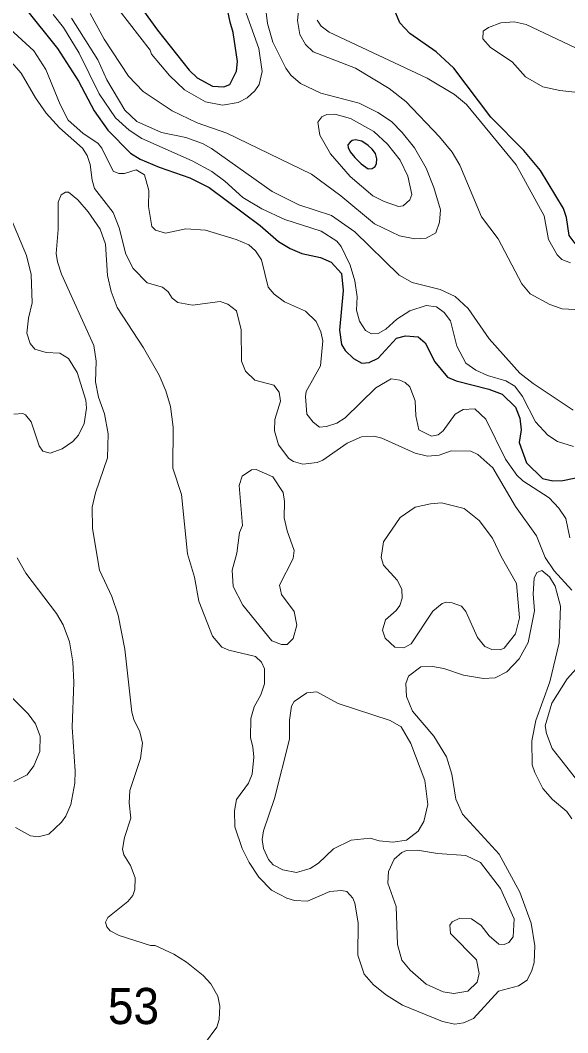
# Model space of a CAD drawing. Extents: x 673.6 to 698.9, y 7012 to 7040.1.
# Drawn here: x 679.033 to 680.243, y 7026.21 to 7028.448 of the extents above; entities that cross this region are included whole.
import ezdxf

# ---------------------------------------------------------------- set-up
doc = ezdxf.new("R2010")
doc.units = 0
doc.header["$LTSCALE"] = 0.032
doc.layers.add('1', color=7, linetype='Continuous', lineweight=25)
doc.layers.add('2', color=7, linetype='Continuous', lineweight=13)
doc.layers.add('21', color=7, linetype='Continuous')

msp = doc.modelspace()

# ---------------------------------------------------------------- linework, layer by layer
at = {"layer": '1'}
for points in [[(679.2803, 7028.5049), (679.3363, 7028.4262), (679.4063, 7028.3379), (679.4241, 7028.3209), (679.4579, 7028.3028), (679.4829, 7028.3012), (679.4961, 7028.3065), (679.511, 7028.3361), (679.5129, 7028.3574), (679.504, 7028.4215), (679.4967, 7028.444), (679.4831, 7028.5115)], [(680.2402, 7028.0123), (680.2335, 7028.0327), (680.1832, 7028.1165), (680.1462, 7028.1609), (680.0733, 7028.2345), (679.9913, 7028.3429), (679.952, 7028.3789), (679.894, 7028.4189), (679.8723, 7028.4427), (679.8483, 7028.5005)], [(679.0443, 7028.4754), (679.1158, 7028.3861), (679.1618, 7028.3138), (679.1963, 7028.2481), (679.2264, 7028.2054), (679.2768, 7028.1544), (679.2984, 7028.1413), (679.3404, 7028.1234), (679.4081, 7028.1004), (679.4508, 7028.079), (679.5635, 7027.9949), (679.6042, 7027.9596), (679.6295, 7027.9439), (679.6551, 7027.9327), (679.6967, 7027.924), (679.7203, 7027.9137), (679.7428, 7027.8889), (679.7471, 7027.8512), (679.739, 7027.7632), (679.7434, 7027.7318), (679.7511, 7027.7188), (679.7699, 7027.7011), (679.7877, 7027.6906), (679.8042, 7027.6916), (679.8242, 7027.7019), (679.8647, 7027.7455), (679.8848, 7027.7512), (679.9122, 7027.7487), (679.9279, 7027.7357), (679.9495, 7027.6935), (679.9773, 7027.6594), (679.9966, 7027.6513), (680.0688, 7027.6329), (680.0985, 7027.622), (680.1278, 7027.5934), (680.1374, 7027.5689), (680.14, 7027.5433), (680.1359, 7027.5151), (680.1516, 7027.47), (680.1875, 7027.4359), (680.2099, 7027.4302)], [(680.3327, 7027.9871), (680.3252, 7027.9863), (680.2791, 7027.953), (680.2593, 7027.955), (680.2462, 7027.9729), (680.2402, 7028.0123)], [(680.2099, 7027.4302), (680.2324, 7027.4308), (680.2997, 7027.4455), (680.3324, 7027.4396), (680.3419, 7027.4291), (680.3437, 7027.3841)]]:
    msp.add_lwpolyline(points, dxfattribs=at)
msp.add_lwpolyline([(679.7877, 7028.1812), (679.7741, 7028.1842), (679.7665, 7028.1823), (679.7621, 7028.1793), (679.7572, 7028.1731), (679.7579, 7028.1671), (679.7623, 7028.1578), (679.7722, 7028.1448), (679.7868, 7028.1312), (679.8021, 7028.1203), (679.8107, 7028.1208), (679.8172, 7028.1254), (679.8202, 7028.1319), (679.8209, 7028.1423), (679.8185, 7028.1539), (679.8109, 7028.1634), (679.8021, 7028.1719)], close=True, dxfattribs=at)
at = {"layer": '2'}
for points in [[(679.5111, 7028.5245), (679.5605, 7028.3857), (679.5679, 7028.3349), (679.561, 7028.3064), (679.5517, 7028.2925), (679.5345, 7028.2767), (679.5151, 7028.2667), (679.48, 7028.2609), (679.4425, 7028.2682), (679.396, 7028.2949), (679.3631, 7028.326), (679.3232, 7028.3733), (679.3199, 7028.3821), (679.2062, 7028.5307)], [(679.6543, 7028.5254), (679.646, 7028.4477), (679.6511, 7028.4167), (679.6632, 7028.3947), (679.6805, 7028.3788), (679.7739, 7028.3424), (679.8488, 7028.2974), (679.8854, 7028.2688), (679.9599, 7028.191), (679.9876, 7028.1567), (680.0043, 7028.1285), (680.0523, 7028.0137), (680.0891, 7027.9655), (680.1415, 7027.8655), (680.1604, 7027.8434), (680.2038, 7027.82), (680.2308, 7027.8106), (680.327, 7027.8057)], [(679.1879, 7028.4637), (679.2184, 7028.4065), (679.2726, 7028.325), (679.305, 7028.2913), (679.3692, 7028.2481), (679.4238, 7028.2216), (679.4899, 7028.1992), (679.677, 7028.1082), (679.7413, 7028.0601), (679.8159, 7027.9981), (679.8711, 7027.9723), (679.905, 7027.9651), (679.9302, 7027.9666), (679.9517, 7027.9783), (679.9598, 7028.002), (679.9616, 7028.0297), (679.9475, 7028.0787), (679.9302, 7028.1215), (679.9045, 7028.1665), (679.8775, 7028.2003), (679.8534, 7028.2244), (679.8232, 7028.2444), (679.7818, 7028.2652), (679.6974, 7028.2875), (679.6523, 7028.3085), (679.6314, 7028.3272), (679.6203, 7028.3425), (679.5911, 7028.4002), (679.5795, 7028.4413), (679.5746, 7028.4836)], [(679.1061, 7028.4613), (679.1285, 7028.4326), (679.163, 7028.3756), (679.2074, 7028.286), (679.2438, 7028.2325), (679.274, 7028.2054), (679.3019, 7028.1872), (679.4133, 7028.138), (679.4564, 7028.1141), (679.4856, 7028.0928), (679.5254, 7028.057), (679.5668, 7028.0317), (679.6182, 7028.0083), (679.6983, 7027.9824), (679.7331, 7027.96), (679.7427, 7027.9482), (679.7622, 7027.9069), (679.7726, 7027.8727), (679.7775, 7027.8368), (679.7759, 7027.8076), (679.7829, 7027.7832), (679.7959, 7027.7628), (679.8095, 7027.7555), (679.8242, 7027.7562), (679.8413, 7027.766), (679.8652, 7027.7881), (679.8942, 7027.8064), (679.9304, 7027.8179), (679.9534, 7027.8153), (679.9698, 7027.8023), (679.9843, 7027.7843), (679.9981, 7027.7278), (680.0176, 7027.6906), (680.0403, 7027.6747), (680.0658, 7027.6632), (680.1065, 7027.6518), (680.1259, 7027.6396), (680.1434, 7027.6171), (680.1722, 7027.5608), (680.1989, 7027.5315), (680.2207, 7027.5175), (680.2555, 7027.5065)], [(680.2553, 7027.5865), (680.1666, 7027.6454), (680.1372, 7027.6686), (680.0698, 7027.7442), (680.023, 7027.8115), (679.9942, 7027.838), (679.9611, 7027.8531), (679.8991, 7027.8688), (679.8706, 7027.8848), (679.7722, 7027.9809), (679.7208, 7028.0167), (679.6489, 7028.0402), (679.5896, 7028.0697), (679.4557, 7028.1653), (679.4357, 7028.1762), (679.3989, 7028.1895), (679.3456, 7028.2), (679.2908, 7028.2243), (679.2644, 7028.2496), (679.2247, 7028.3164), (679.2047, 7028.3611), (679.1462, 7028.4528)], [(679.6981, 7028.4356), (679.6896, 7028.4488)], [(680.2864, 7028.3746), (680.1514, 7028.4391), (680.125, 7028.4449), (680.0951, 7028.4425), (680.0681, 7028.4323), (680.0564, 7028.4246), (680.0553, 7028.4076), (680.0727, 7028.3879), (680.1205, 7028.3564), (680.1496, 7028.3236), (680.1877, 7028.3014), (680.2255, 7028.2929), (680.2719, 7028.288)], [(679.5662, 7027.9192), (679.5529, 7027.939), (679.5383, 7027.9517), (679.5104, 7027.9639), (679.4426, 7027.9847), (679.3989, 7027.9871), (679.354, 7027.9782), (679.3319, 7027.9842), (679.3241, 7027.9928), (679.3166, 7028.0366), (679.3173, 7028.0723), (679.3075, 7028.1069), (679.2891, 7028.1178), (679.2632, 7028.1097), (679.251, 7028.1098), (679.2386, 7028.1152), (679.2136, 7028.1658), (679.2053, 7028.1757), (679.1717, 7028.1992), (679.1394, 7028.2278), (679.1211, 7028.2622), (679.0897, 7028.3397), (679.0632, 7028.3811), (679.0098, 7028.4296)], [(680.1288, 7028.1287), (680.0196, 7028.2619), (679.9926, 7028.2845), (679.9325, 7028.3201), (679.7162, 7028.4218), (679.6981, 7028.4356)], [(678.9744, 7028.3992), (679.035, 7028.3312), (679.0666, 7028.2767), (679.0903, 7028.243), (679.1199, 7028.2109), (679.171, 7028.1655), (679.181, 7028.1496), (679.1879, 7028.1293), (679.1921, 7028.0949), (679.1974, 7028.0769), (679.2388, 7028.0232), (679.2517, 7027.9893)], [(680.2489, 7027.9125), (680.2302, 7027.9194), (680.2198, 7027.9303), (680.2008, 7027.9639), (680.1908, 7028.0159), (680.1288, 7028.1287)], [(680.1373, 7026.5213), (680.1623, 7026.4524), (680.1703, 7026.4027), (680.1686, 7026.366), (680.1641, 7026.3483), (680.1534, 7026.3268), (680.1344, 7026.3143), (680.0897, 7026.3022), (680.0348, 7026.2418), (680.013, 7026.2325), (679.9939, 7026.2295), (679.9665, 7026.2353), (679.8782, 7026.2712), (679.8424, 7026.2932), (679.8139, 7026.3163), (679.793, 7026.3398), (679.7792, 7026.382), (679.7799, 7026.4537), (679.7728, 7026.4967), (679.7679, 7026.5077), (679.7552, 7026.5226), (679.7433, 7026.5251), (679.7174, 7026.5229), (679.6676, 7026.5015), (679.6389, 7026.503), (679.6221, 7026.5077), (679.5885, 7026.5256), (679.5603, 7026.5545), (679.5388, 7026.5871), (679.5235, 7026.6178), (679.5073, 7026.6659), (679.5063, 7026.7011), (679.5112, 7026.7263), (679.5377, 7026.7623), (679.5458, 7026.7818), (679.5491, 7026.8199), (679.5474, 7026.8425), (679.5417, 7026.8625), (679.5426, 7026.9053), (679.5499, 7026.9311), (679.5646, 7026.9576), (679.5728, 7026.9819), (679.5729, 7027.0147), (679.5663, 7027.0298), (679.553, 7027.0421), (679.4939, 7027.0559), (679.4786, 7027.0629), (679.4583, 7027.0868), (679.4275, 7027.1643), (679.4184, 7027.2172), (679.4026, 7027.2688), (679.3898, 7027.4002), (679.3704, 7027.4587), (679.3709, 7027.5491), (679.365, 7027.5944), (679.3552, 7027.6294), (679.3403, 7027.6642), (679.3052, 7027.7247), (679.2476, 7027.8136), (679.2343, 7027.8486), (679.2262, 7027.8842), (679.2219, 7027.9535), (679.2096, 7027.9864), (679.1835, 7028.0252), (679.1601, 7028.0515), (679.1397, 7028.0683), (679.1332, 7028.0685), (679.1235, 7028.0628), (679.1167, 7028.0461), (679.1168, 7027.9857), (679.1128, 7027.9332), (679.1152, 7027.9144), (679.1244, 7027.8874), (679.1958, 7027.7297), (679.2006, 7027.6952), (679.1991, 7027.6491), (679.2063, 7027.6156), (679.2195, 7027.5785), (679.2277, 7027.5345), (679.226, 7027.4811), (679.1993, 7027.4036), (679.192, 7027.3722), (679.1925, 7027.3254), (679.208, 7027.2331), (679.2359, 7027.1745), (679.2495, 7027.1335), (679.264, 7027.0587), (679.2796, 7026.9194), (679.2838, 7026.903), (679.2975, 7026.8756), (679.3033, 7026.8507), (679.2986, 7026.8169), (679.2756, 7026.7462), (679.2737, 7026.7184), (679.2778, 7026.6845)], [(679.0187, 7027.5779), (679.0387, 7027.5789), (679.0449, 7027.576), (679.0575, 7027.5607), (679.0746, 7027.5075), (679.0828, 7027.4958), (679.0989, 7027.4918), (679.1261, 7027.5012), (679.1493, 7027.5176), (679.1622, 7027.5314), (679.1743, 7027.5575), (679.1793, 7027.5912), (679.1784, 7027.6084), (679.1586, 7027.6695), (679.1396, 7027.7007), (679.1209, 7027.7127), (679.0902, 7027.7144), (679.0656, 7027.7215), (679.0553, 7027.7341), (679.0479, 7027.7565), (679.0513, 7027.7898), (679.0592, 7027.8237), (679.0575, 7027.8864), (679.0466, 7027.9288), (679.0136, 7028.0071)], [(679.2517, 7027.9893), (679.2668, 7027.9317), (679.2825, 7027.9), (679.3139, 7027.8683), (679.3475, 7027.8586), (679.36, 7027.8484)], [(679.6869, 7027.7829), (679.6633, 7027.8056), (679.6169, 7027.8263), (679.594, 7027.8428), (679.5812, 7027.8586), (679.5662, 7027.9192)], [(679.36, 7027.8484), (679.3689, 7027.834), (679.3817, 7027.8244), (679.4137, 7027.8187), (679.4751, 7027.8269), (679.4921, 7027.8209), (679.511, 7027.8064), (679.5212, 7027.7642), (679.522, 7027.6952), (679.5309, 7027.6727), (679.5514, 7027.6527), (679.5934, 7027.642), (679.6057, 7027.6263), (679.6082, 7027.6068), (679.596, 7027.5659), (679.5951, 7027.5407), (679.6038, 7027.5102), (679.6264, 7027.48), (679.6373, 7027.473), (679.6575, 7027.4671), (679.689, 7027.4711), (679.7018, 7027.4762), (679.7557, 7027.5139), (679.7875, 7027.5274), (679.8144, 7027.5295), (679.832, 7027.5244), (679.9058, 7027.4914), (679.9333, 7027.4852), (679.9589, 7027.4873), (679.9853, 7027.4967), (680.0289, 7027.4962), (680.0444, 7027.4888), (680.0772, 7027.4591), (680.1275, 7027.3736), (680.174, 7027.3091), (680.1934, 7027.2611), (680.2129, 7027.2314), (680.2519, 7027.1891)], [(680.2475, 7027.3047), (680.2391, 7027.3473), (680.2235, 7027.3703), (680.2023, 7027.3931), (680.1439, 7027.4304), (680.1303, 7027.443), (680.1056, 7027.4782), (680.0622, 7027.5667), (680.0376, 7027.5894), (680.0118, 7027.588), (679.9946, 7027.5777), (679.9678, 7027.5408), (679.9566, 7027.532), (679.9418, 7027.529), (679.9138, 7027.5434), (679.9073, 7027.5738), (679.9057, 7027.6071), (679.8941, 7027.6379), (679.8838, 7027.6476), (679.8722, 7027.6531), (679.8527, 7027.656), (679.8189, 7027.6357), (679.7514, 7027.5698), (679.7325, 7027.558), (679.7102, 7027.5504), (679.6948, 7027.5493), (679.6804, 7027.5601), (679.6664, 7027.5778), (679.6632, 7027.6171), (679.6651, 7027.6282), (679.6969, 7027.6849), (679.7018, 7027.7402), (679.6977, 7027.7599), (679.6869, 7027.7829)], [(679.0227, 7026.6639), (679.0557, 7026.6454), (679.0731, 7026.6437), (679.0966, 7026.6493), (679.1245, 7026.6758), (679.1338, 7026.6891), (679.1452, 7026.7153), (679.1538, 7026.7619), (679.1546, 7026.7889), (679.1481, 7026.8858), (679.1513, 7026.9845), (679.1496, 7027.0302), (679.1422, 7027.0745), (679.1283, 7027.112), (679.1131, 7027.1373), (679.0455, 7027.2264), (679.0262, 7027.2602)], [(680.2524, 7026.6834), (680.241, 7026.6995), (680.2092, 7026.7263), (680.1882, 7026.7507), (680.17, 7026.7857), (680.1646, 7026.8027), (680.1638, 7026.8559), (680.1728, 7026.9003), (680.2032, 7026.9859), (680.2244, 7027.0723), (680.227, 7027.1537), (680.2152, 7027.1976), (680.203, 7027.2183), (680.1858, 7027.2321), (680.1745, 7027.2279), (680.1687, 7027.215), (680.167, 7027.1803), (680.1694, 7027.1429), (680.1554, 7027.0728), (680.136, 7027.0367), (680.1083, 7027.0081), (680.0827, 7026.9949), (680.057, 7026.9938), (680.0128, 7027.001), (679.9695, 7027.0159), (679.9442, 7027.02), (679.9186, 7027.0191), (679.8913, 7026.9989), (679.8851, 7026.9827), (679.8865, 7026.9534), (679.9, 7026.9212), (679.9475, 7026.8662), (679.9755, 7026.82)], [(680.2755, 7027.0307), (680.2415, 7026.9929), (680.208, 7026.9391), (680.1934, 7026.8888), (680.1959, 7026.8718), (680.2085, 7026.8386), (680.2656, 7026.7669)], [(679.007, 7026.9589), (679.051, 7026.9156), (679.0671, 7026.8933), (679.0775, 7026.8663), (679.0764, 7026.8324), (679.063, 7026.8004), (679.0481, 7026.7804), (679.0191, 7026.7661)], [(679.9755, 7026.82), (679.987, 7026.7817), (679.9958, 7026.727), (680.0106, 7026.6936), (680.0912, 7026.6053), (680.1373, 7026.5213)], [(679.2778, 7026.6845), (679.2638, 7026.6417), (679.2591, 7026.6164), (679.262, 7026.6038), (679.277, 7026.5804), (679.2873, 7026.5527)], [(679.2873, 7026.5527), (679.2861, 7026.5269), (679.282, 7026.5142), (679.2712, 7026.5005), (679.2266, 7026.465), (679.2218, 7026.455), (679.2245, 7026.4445), (679.2319, 7026.4358), (679.2516, 7026.4258), (679.321, 7026.4037), (679.3312, 7026.4033), (679.3729, 7026.3841), (679.4009, 7026.3662), (679.4376, 7026.3369), (679.4543, 7026.3185), (679.4696, 7026.2912), (679.4743, 7026.2693), (679.4727, 7026.24), (679.4677, 7026.223), (679.4403, 7026.1857)]]:
    msp.add_lwpolyline(points, dxfattribs=at)
for points in [[(679.8939, 7028.0517), (679.8983, 7028.0636), (679.8894, 7028.1041), (679.8728, 7028.1392), (679.8449, 7028.1746), (679.8144, 7028.2023), (679.763, 7028.2311), (679.7282, 7028.2411), (679.7108, 7028.2403), (679.6996, 7028.2347), (679.6905, 7028.2234), (679.695, 7028.1941), (679.719, 7028.1534), (679.7626, 7028.1031), (679.8122, 7028.06), (679.8371, 7028.0477), (679.869, 7028.0369), (679.8792, 7028.0382)], [(679.6228, 7027.3198), (679.6165, 7027.3484), (679.6172, 7027.3848), (679.6139, 7027.4043), (679.591, 7027.439), (679.5544, 7027.4554), (679.5441, 7027.4547), (679.5235, 7027.4407), (679.5169, 7027.4199), (679.5244, 7027.3318), (679.5176, 7027.3164), (679.5119, 7027.2707), (679.5015, 7027.2327), (679.5037, 7027.1965), (679.5249, 7027.1559), (679.5895, 7027.0767), (679.6103, 7027.0685), (679.6233, 7027.0687), (679.6361, 7027.0821), (679.6443, 7027.1117), (679.6386, 7027.1416), (679.6106, 7027.1789), (679.6059, 7027.1996), (679.6366, 7027.2584), (679.6386, 7027.2764)], [(679.8726, 7027.3492), (679.9061, 7027.3725), (679.9399, 7027.3799), (679.9644, 7027.3815), (680.0142, 7027.3692), (680.0473, 7027.3427), (680.0766, 7027.3035), (680.0957, 7027.2629), (680.13, 7027.2036), (680.1365, 7027.1277), (680.1274, 7027.0921), (680.1029, 7027.0605), (680.0937, 7027.057), (680.0751, 7027.0579), (680.0597, 7027.0639), (680.0433, 7027.0838), (680.0176, 7027.1413), (680.008, 7027.1534), (679.9875, 7027.161), (679.9747, 7027.1622), (679.9659, 7027.1593), (679.9449, 7027.1421), (679.8967, 7027.0704), (679.881, 7027.0611), (679.8607, 7027.0628), (679.8394, 7027.0825), (679.8334, 7027.1006), (679.8402, 7027.1229), (679.8639, 7027.1441), (679.8719, 7027.1552), (679.8769, 7027.1712), (679.8761, 7027.1906), (679.8658, 7027.2112), (679.836, 7027.2437), (679.8304, 7027.261), (679.8358, 7027.2958)], [(679.7357, 7026.9381), (679.6888, 7026.964), (679.6663, 7026.9616), (679.6385, 7026.943), (679.6328, 7026.9324), (679.628, 7026.9012), (679.628, 7026.8593), (679.5953, 7026.7281), (679.5704, 7026.6565), (679.568, 7026.6374), (679.5706, 7026.6175), (679.5818, 7026.5933), (679.5924, 7026.5813), (679.6135, 7026.5703), (679.6439, 7026.5648), (679.6737, 7026.5736), (679.6923, 7026.5856), (679.7252, 7026.6167), (679.7648, 7026.6362), (679.8068, 7026.6403), (679.8265, 7026.6346), (679.8569, 7026.6314), (679.8869, 7026.636), (679.9126, 7026.6562), (679.9249, 7026.6772), (679.9336, 7026.7152), (679.9272, 7026.7682), (679.8966, 7026.8497), (679.8747, 7026.8864), (679.8509, 7026.9004)], [(679.9554, 7026.6067), (680.0178, 7026.6024), (680.0503, 7026.5869), (680.0945, 7026.5295), (680.1244, 7026.4621), (680.1225, 7026.4226), (680.113, 7026.4101), (680.1024, 7026.4056), (680.0905, 7026.4062), (680.0698, 7026.4245), (680.0514, 7026.4478), (680.0305, 7026.4621), (680.0043, 7026.4636), (679.9877, 7026.4559), (679.9822, 7026.4484), (679.9839, 7026.4299), (680.0416, 7026.3714), (680.0471, 7026.3411), (680.043, 7026.3226), (680.0226, 7026.3027), (679.9912, 7026.2969), (679.9677, 7026.301), (679.9299, 7026.3177), (679.8948, 7026.3489), (679.8768, 7026.3706), (679.8666, 7026.4057), (679.8637, 7026.4898), (679.8456, 7026.5413), (679.8466, 7026.5666), (679.8597, 7026.5944), (679.8767, 7026.6089), (679.8864, 7026.6132), (679.9114, 7026.6141)]]:
    msp.add_lwpolyline(points, close=True, dxfattribs=at)

# ---------------------------------------------------------------- texts
at = {"layer": '21', "width": 0.95}
msp.add_text('53', height=0.08, dxfattribs=at).set_placement((679.2269, 7026.2296))

doc.saveas('drawing.dxf')
